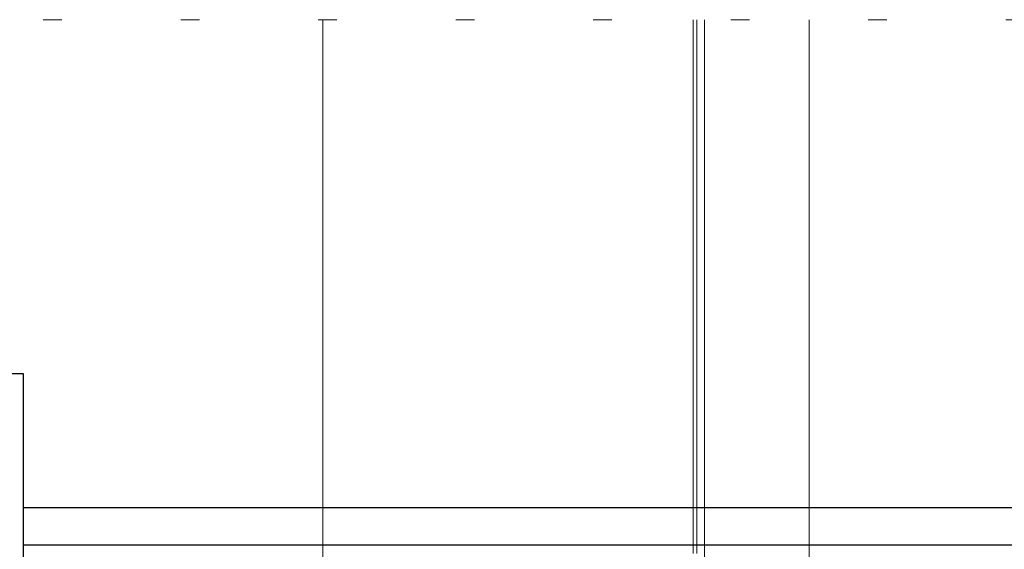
# Model space of a CAD drawing. Header units: millimetres. Extents: x -16331 to -10174, y -4135 to -3584.
# Tile 269 of 456: x -10320.02 to -10314.76, y -3935.17 to -3932.34. Entities that reach past the tile are written whole.
import ezdxf

# ---------------------------------------------------------------- set-up
doc = ezdxf.new("R2010")
doc.units = ezdxf.units.MM
doc.linetypes.add('DOT', pattern=[0.635, 0, -0.635])
doc.layers.add('A-FLOR', color=252, linetype='Continuous')
doc.layers.add('Simbolos', color=7, linetype='Continuous')
for name, color, linetype, lineweight in [('DI-Área do detalhe', 7, 'DOT', 0), ('IFC-IfcSlab-Contorno', 250, 'Continuous', 5), ('IFC-IfcSpace-Contorno', 250, 'Continuous', 5), ('IFC-IfcWallStandardCase-Contorno', 250, 'Continuous', 5), ('IFC-Viga-Contorno', 66, 'Continuous', 5), ('TQ-Condutos Gordura', 2, 'Continuous', 25)]:
    doc.layers.add(name, color=color, linetype=linetype, lineweight=lineweight)

msp = doc.modelspace()

# ---------------------------------------------------------------- linework, layer by layer
at = {"layer": 'A-FLOR', "lineweight": 5}
for p, q in [((-10318.4016, -3932.3352), (-10318.4016, -3938.3879)), ((-10316.4016, -3932.3352), (-10316.4016, -3935.1879))]:
    msp.add_line(p, q, dxfattribs=at)
at = {"layer": 'DI-Área do detalhe'}
msp.add_lwpolyline([(-10326.5109, -3932.3352), (-10309.223, -3932.3352), (-10309.223, -3940.5133), (-10326.5109, -3940.5133), (-10326.5109, -3932.3352)], dxfattribs=at)
at = {"layer": 'IFC-IfcSlab-Contorno', "lineweight": 5}
msp.add_line((-10318.4016, -3932.3352), (-10318.4016, -3938.3879), dxfattribs=at)
at = {"layer": 'IFC-IfcSpace-Contorno', "lineweight": 5}
for p, q in [((-10316.4016, -3932.3352), (-10316.4016, -3934.7906)), ((-10316.4016, -3934.7906), (-10316.4016, -3935.1879))]:
    msp.add_line(p, q, dxfattribs=at)
at = {"layer": 'IFC-IfcWallStandardCase-Contorno', "lineweight": 5}
for p, q in [((-10316.4216, -3932.3352), (-10316.4216, -3935.1879)), ((-10316.4016, -3935.1879), (-10316.4016, -3932.3352))]:
    msp.add_line(p, q, dxfattribs=at)
at = {"layer": 'IFC-Viga-Contorno', "lineweight": 5}
for p, q in [((-10316.3616, -3932.3352), (-10316.3616, -3936.5879)), ((-10315.8016, -3936.5879), (-10315.8016, -3932.3352))]:
    msp.add_line(p, q, dxfattribs=at)
at = {"layer": 'Simbolos'}
msp.add_lwpolyline([(-10320.0017, -3934.2279), (-10321.6337, -3934.2279), (-10321.6337, -3935.8599), (-10320.0017, -3935.8599), (-10320.0017, -3934.2279), (-10320.0017, -3934.2279)], dxfattribs=at)
at = {"layer": 'TQ-Condutos Gordura'}
for p, q in [((-10309.223, -3934.9439), (-10320.0017, -3934.9439)), ((-10309.223, -3935.1439), (-10320.0017, -3935.1439))]:
    msp.add_line(p, q, dxfattribs=at)

doc.saveas('drawing.dxf')
